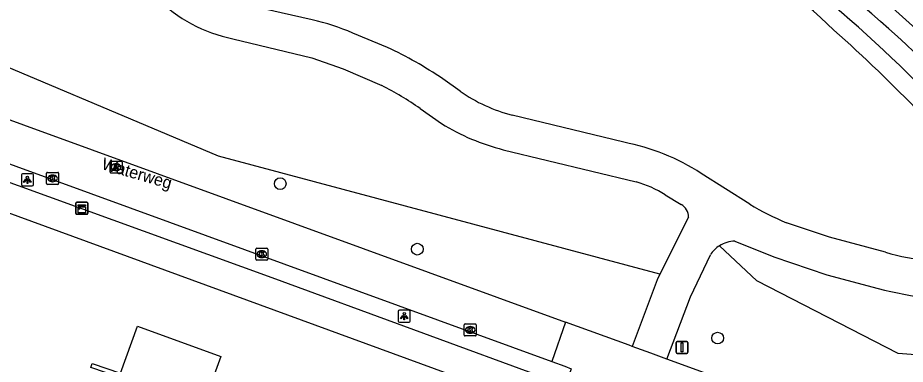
# Model space of a CAD drawing. Extents: x 155275 to 156263, y 382654 to 383635.
# Drawn here: x 155952.1 to 156026.2, y 382981.5 to 383010.4 of the extents above; entities that cross this region are included whole.
import ezdxf

# ---------------------------------------------------------------- set-up
doc = ezdxf.new("R2010")
doc.units = 0
for name, color, linetype in [('IMGEO_Berm_groen', 7, 'Continuous'), ('IMGEO_Boom', 7, 'Continuous'), ('IMGEO_Fietspad_gesloten', 7, 'Continuous'), ('IMGEO_Kast', 7, 'Continuous'), ('IMGEO_Kolk', 7, 'Continuous'), ('IMGEO_Lichtpunt', 7, 'Continuous'), ('IMGEO_Loofbos', 7, 'Continuous'), ('IMGEO_Openbare_ruimte_label', 7, 'Continuous'), ('IMGEO_Pand', 7, 'Continuous'), ('IMGEO_Rijbaan_lokaal_gesloten', 7, 'Continuous'), ('IMGEO_Rijbaan_lokaal_open', 7, 'Continuous'), ('IMGEO_Rioolput', 7, 'Continuous'), ('IMGEO_Verkeersbordpaal', 7, 'Continuous'), ('IMGEO_Voetpad_open', 7, 'Continuous'), ('IMGEO_Waterloop', 7, 'Continuous')]:
    doc.layers.add(name, color=color, linetype=linetype)

msp = doc.modelspace()

# ---------------------------------------------------------------- linework, layer by layer
at = {"layer": 'IMGEO_Berm_groen'}
for points in [[(156005.703, 382989.049), (155968.825, 382998.884), (155945.073, 383008.899), (155929.149, 383016.009), (155923.216, 383016.256), (155919.341, 383017.298)], [(156040.748, 382986.861), (156037.902, 382981.917), (156034.989, 382981.708), (156025.616, 382982.429), (156013.791, 382988.488), (156010.683, 382991.426)]]:
    msp.add_lwpolyline(points, dxfattribs=at)
msp.add_arc((155941.755, 382915.711), 126.8, 45.51529, 56.31795, dxfattribs=at)
at = {"layer": 'IMGEO_Boom'}
for centre in [(155973.99, 382996.6), (155985.443, 382991.139), (156010.525, 382983.722)]:
    msp.add_circle(centre, 0.489, dxfattribs=at)
at = {"layer": 'IMGEO_Fietspad_gesloten'}
for points in [[(155976.67, 383010.265), (155970.863, 383011.562)], [(155982.945, 383007.969), (155980.044, 383009.164)], [(155970.025, 383008.691), (155976.641, 383007.086), (155979.242, 383006.182), (155982.474, 383004.779)], [(155989.015, 383004.319), (155987.561, 383005.351)], [(155985.678, 383002.863), (155987.474, 383001.607)], [(156002.702, 383000.049), (155993.369, 383002.314)], [(155992.623, 382999.433), (156003.727, 382996.745)], [(156013.211, 382994.883), (156009.154, 382997.458)], [(156006.154, 382995.664), (156007.482, 382994.87)], [(156008.09, 382993.799), (156005.703, 382989.049)], [(156024.533, 382990.882), (156019.882, 382992.143), (156016.273, 382993.341)], [(156011.971, 382991.802), (156015.215, 382990.494), (156019.658, 382989.008), (156023.922, 382987.863)], [(156006.283, 382981.98), (156008.254, 382987.155), (156009.921, 382990.654)], [(156005.703, 382989.049), (156005.472, 382988.59), (156003.388, 382983.032)]]:
    msp.add_lwpolyline(points, dxfattribs=at)
for centre, radius, start, end in [((155972.382, 383020.705), 12.243, 224.68225, 258.90047), ((155971.865, 382989.821), 21.001, 67.08033, 76.7747), ((155968.12, 382976.451), 34.831, 56.07095, 64.8089), ((155971.06, 382982.055), 25.429, 54.91097, 63.32997), ((155996.648, 383015.165), 13.262, 234.86251, 255.68572), ((155997.075, 383017.162), 18.279, 238.31552, 255.9038), ((155999.236, 382982.09), 18.29, 57.16379, 79.07731), ((156001.373, 382988.195), 8.868, 57.37633, 74.60673), ((156006.884, 382993.823), 1.206, 358.87885, 60.28777), ((156026.273, 383017.009), 25.694, 239.44519, 247.09585), ((156011.962, 382989.401), 2.395, 122.28388, 148.46312), ((156011.971, 382989.407), 2.395, 90.00696, 122.54078), ((156030.989, 383013.742), 23.754, 254.2286, 272.53509), ((156031.118, 383015.053), 28.127, 255.17552, 273.17655)]:
    msp.add_arc(centre, radius, start, end, dxfattribs=at)
at = {"layer": 'IMGEO_Kast'}
for p, q in [((155957.002, 382995.046), (155957.843, 382995.046)), ((155957.843, 382995.046), (155957.002, 382995.046)), ((155956.927, 382994.121), (155956.927, 382994.962)), ((155956.927, 382994.962), (155956.927, 382994.121)), ((155957.927, 382994.971), (155957.927, 382994.13)), ((155957.927, 382994.13), (155957.927, 382994.971)), ((155957.852, 382994.046), (155957.011, 382994.046)), ((155957.011, 382994.046), (155957.852, 382994.046))]:
    msp.add_line(p, q, dxfattribs=at)
for points in [[(155957.122, 382994.836), (155957.722, 382994.836), (155957.722, 382994.751), (155957.122, 382994.751), (155957.122, 382994.836)], [(155957.122, 382994.661), (155957.722, 382994.661), (155957.722, 382994.172), (155957.122, 382994.172), (155957.122, 382994.661)]]:
    msp.add_lwpolyline(points, dxfattribs=at)
msp.add_circle((155957.206, 382994.51), 0.0377, dxfattribs=at)
for centre, start, end in [((155957.005, 382994.968), 92.4484, 184.28452), ((155957.005, 382994.968), 92.4484, 184.28452), ((155957.849, 382994.968), 2.4484, 94.28452), ((155957.849, 382994.968), 2.4484, 94.28452), ((155957.005, 382994.124), 182.4484, 274.28452), ((155957.005, 382994.124), 182.4484, 274.28452), ((155957.849, 382994.124), 272.4484, 4.28452), ((155957.849, 382994.124), 272.4484, 4.28452)]:
    msp.add_arc(centre, 0.0779, start, end, dxfattribs=at)
at = {"layer": 'IMGEO_Kolk'}
for p, q in [((155954.481, 382996.617), (155954.481, 382997.469)), ((155954.556, 382997.543), (155955.408, 382997.543)), ((155954.969, 382997.323), (155954.994, 382997.323)), ((155955.482, 382997.469), (155955.482, 382996.617)), ((155955.408, 382996.543), (155954.556, 382996.543)), ((155954.992, 382996.763), (155954.967, 382996.763)), ((155971.953, 382990.297), (155971.953, 382991.149)), ((155972.028, 382991.223), (155972.88, 382991.223)), ((155972.441, 382991.003), (155972.466, 382991.003)), ((155972.954, 382991.149), (155972.954, 382990.297)), ((155972.88, 382990.223), (155972.028, 382990.223)), ((155972.464, 382990.443), (155972.439, 382990.443)), ((155989.364, 382983.977), (155989.364, 382984.829)), ((155989.439, 382984.903), (155990.291, 382984.903)), ((155989.852, 382984.683), (155989.877, 382984.683)), ((155990.365, 382984.829), (155990.365, 382983.977)), ((155990.291, 382983.903), (155989.439, 382983.903)), ((155989.875, 382984.123), (155989.85, 382984.123))]:
    msp.add_line(p, q, dxfattribs=at)
for points in [[(155954.481, 382996.617), (155954.481, 382997.469)], [(155954.556, 382997.543), (155955.408, 382997.543)], [(155954.802, 382997.243), (155954.925, 382997.243), (155954.925, 382997.092), (155955.055, 382997.243), (155955.219, 382997.243), (155955.073, 382997.092), (155955.226, 382996.843), (155955.074, 382996.843), (155954.989, 382997.007), (155954.925, 382996.94), (155954.925, 382996.843), (155954.802, 382996.843), (155954.802, 382997.243)], [(155955.482, 382997.469), (155955.482, 382996.617)], [(155955.408, 382996.543), (155954.556, 382996.543)], [(155971.953, 382990.297), (155971.953, 382991.149)], [(155972.028, 382991.223), (155972.88, 382991.223)], [(155972.274, 382990.923), (155972.397, 382990.923), (155972.397, 382990.772), (155972.527, 382990.923), (155972.691, 382990.923), (155972.545, 382990.772), (155972.698, 382990.523), (155972.546, 382990.523), (155972.461, 382990.687), (155972.397, 382990.62), (155972.397, 382990.523), (155972.274, 382990.523), (155972.274, 382990.923)], [(155972.954, 382991.149), (155972.954, 382990.297)], [(155972.88, 382990.223), (155972.028, 382990.223)], [(155989.364, 382983.977), (155989.364, 382984.829)], [(155989.439, 382984.903), (155990.291, 382984.903)], [(155990.365, 382984.829), (155990.365, 382983.977)], [(155990.291, 382983.903), (155989.439, 382983.903)], [(155989.685, 382984.603), (155989.808, 382984.603), (155989.808, 382984.452), (155989.938, 382984.603), (155990.102, 382984.603), (155989.956, 382984.452), (155990.109, 382984.203), (155989.957, 382984.203), (155989.872, 382984.367), (155989.808, 382984.3), (155989.808, 382984.203), (155989.685, 382984.203), (155989.685, 382984.603)]]:
    msp.add_lwpolyline(points, dxfattribs=at)
for centre, start, end in [((155954.558, 382997.467), 91.55205, 178.44795), ((155954.558, 382997.467), 91.55205, 178.44795), ((155955.406, 382997.467), 1.55205, 88.44795), ((155955.406, 382997.467), 1.55205, 88.44795), ((155954.558, 382996.619), 181.55205, 268.44795), ((155954.558, 382996.619), 181.55205, 268.44795), ((155955.406, 382996.619), 271.55205, 358.44795), ((155955.406, 382996.619), 271.55205, 358.44795), ((155972.03, 382991.147), 91.55205, 178.44795), ((155972.03, 382991.147), 91.55205, 178.44795), ((155972.878, 382991.147), 1.55205, 88.44795), ((155972.878, 382991.147), 1.55205, 88.44795), ((155972.03, 382990.299), 181.55205, 268.44795), ((155972.03, 382990.299), 181.55205, 268.44795), ((155972.878, 382990.299), 271.55205, 358.44795), ((155972.878, 382990.299), 271.55205, 358.44795), ((155989.441, 382984.827), 91.55205, 178.44795), ((155989.441, 382984.827), 91.55205, 178.44795), ((155990.289, 382984.827), 1.55205, 88.44795), ((155990.289, 382984.827), 1.55205, 88.44795), ((155989.441, 382983.979), 181.55205, 268.44795), ((155989.441, 382983.979), 181.55205, 268.44795), ((155990.289, 382983.979), 271.55205, 358.44795), ((155990.289, 382983.979), 271.55205, 358.44795)]:
    msp.add_arc(centre, 0.0765, start, end, dxfattribs=at)
for centre, major_axis, ratio, start_param, end_param in [((155954.968, 382997.043), (-0.387, 0.002), 0.722429, 4.712389, 7.853982), ((155954.993, 382997.043), (-0.39, 0.002), 0.717154, 1.570796, 4.712389), ((155972.44, 382990.723), (-0.387, 0.002), 0.722429, 4.712389, 7.853982), ((155972.465, 382990.723), (-0.39, 0.002), 0.717154, 1.570796, 4.712389), ((155989.851, 382984.403), (-0.387, 0.002), 0.722429, 4.712389, 7.853982), ((155989.876, 382984.403), (-0.39, 0.002), 0.717154, 1.570796, 4.712389)]:
    msp.add_ellipse(centre, major_axis=major_axis, ratio=ratio, start_param=start_param, end_param=end_param, dxfattribs=at)
at = {"layer": 'IMGEO_Lichtpunt'}
for p, q in [((155952.376, 382997.334), (155952.376, 382996.527)), ((155952.376, 382997.334), (155952.376, 382996.527)), ((155953.278, 382997.429), (155952.47, 382997.429)), ((155953.278, 382997.429), (155952.47, 382997.429)), ((155953.372, 382996.527), (155953.372, 382997.334)), ((155953.372, 382996.527), (155953.372, 382997.334)), ((155952.47, 382996.433), (155953.278, 382996.433)), ((155952.47, 382996.433), (155953.278, 382996.433)), ((155983.851, 382985.954), (155983.851, 382985.147)), ((155983.851, 382985.954), (155983.851, 382985.147)), ((155984.753, 382986.049), (155983.945, 382986.049)), ((155984.753, 382986.049), (155983.945, 382986.049)), ((155984.847, 382985.147), (155984.847, 382985.954)), ((155984.847, 382985.147), (155984.847, 382985.954)), ((155983.945, 382985.053), (155984.753, 382985.053)), ((155983.945, 382985.053), (155984.753, 382985.053))]:
    msp.add_line(p, q, dxfattribs=at)
for points in [[(155952.75, 382996.998), (155952.789, 382996.97), (155952.601, 382996.708), (155952.563, 382996.735), (155952.75, 382996.998)], [(155952.852, 382996.95), (155952.899, 382996.95), (155952.899, 382996.628), (155952.852, 382996.628), (155952.852, 382996.95)], [(155952.962, 382996.97), (155953, 382996.997), (155953.187, 382996.735), (155953.148, 382996.707), (155952.962, 382996.97)], [(155984.225, 382985.618), (155984.264, 382985.59), (155984.076, 382985.328), (155984.038, 382985.355), (155984.225, 382985.618)], [(155984.327, 382985.57), (155984.374, 382985.57), (155984.374, 382985.248), (155984.327, 382985.248), (155984.327, 382985.57)], [(155984.437, 382985.59), (155984.475, 382985.617), (155984.662, 382985.355), (155984.623, 382985.327), (155984.437, 382985.59)]]:
    msp.add_lwpolyline(points, dxfattribs=at)
for centre in [(155952.875, 382997.132), (155984.35, 382985.752)]:
    msp.add_circle(centre, 0.0994, dxfattribs=at)
for centre, start, end in [((155952.47, 382997.334), 90, 180), ((155952.47, 382997.334), 90, 180), ((155953.278, 382997.334), 0, 90), ((155953.278, 382997.334), 0, 90), ((155952.47, 382996.527), 180, 270), ((155952.47, 382996.527), 180, 270), ((155953.278, 382996.527), 270, 0), ((155953.278, 382996.527), 270, 360), ((155983.945, 382985.954), 90, 180), ((155983.945, 382985.954), 90, 180), ((155984.753, 382985.954), 0, 90), ((155984.753, 382985.954), 0, 90), ((155983.945, 382985.147), 180, 270), ((155983.945, 382985.147), 180, 270), ((155984.753, 382985.147), 270, 0), ((155984.753, 382985.147), 270, 360)]:
    msp.add_arc(centre, 0.0946, start, end, dxfattribs=at)
at = {"layer": 'IMGEO_Loofbos'}
for centre, radius, start, end in [((155967.296, 382953.238), 77.191, 46.6918, 65.04781), ((155924.955, 382902.943), 142.88, 40.1236, 48.17103)]:
    msp.add_arc(centre, radius, start, end, dxfattribs=at)
at = {"layer": 'IMGEO_Pand'}
msp.add_lwpolyline([(155960.621, 382980.451), (155958.174, 382981.265), (155958.291, 382981.603), (155960.663, 382980.8), (155962.083, 382984.709), (155969.038, 382982.182), (155965.254, 382971.768), (155966.297, 382971.389), (155962.012, 382959.573), (155955.852, 382961.824), (155957.301, 382965.753), (155955.461, 382966.423), (155956.725, 382969.934), (155954.371, 382970.808), (155954.492, 382971.137), (155956.893, 382970.28), (155960.621, 382980.451)], dxfattribs=at)
at = {"layer": 'IMGEO_Rijbaan_lokaal_gesloten'}
for points in [[(155924.166, 383011.833), (155997.822, 382985.056)], [(155922.922, 383008.589), (155996.665, 382981.783)]]:
    msp.add_lwpolyline(points, dxfattribs=at)
at = {"layer": 'IMGEO_Rijbaan_lokaal_open'}
for points in [[(155997.822, 382985.056), (155996.665, 382981.783)], [(156003.388, 382983.032), (156003.129, 382983.127), (155997.822, 382985.056)], [(156006.283, 382981.98), (156004.935, 382982.47), (156003.388, 382983.032)], [(155996.665, 382981.783), (155997.753, 382981.387), (155998.306, 382981.17)], [(156018.087, 382977.689), (156006.283, 382981.98)]]:
    msp.add_lwpolyline(points, dxfattribs=at)
at = {"layer": 'IMGEO_Rioolput'}
for p, q in [((155959.782, 382997.555), (155959.782, 382998.407)), ((155959.857, 382998.481), (155960.709, 382998.481)), ((155960.27, 382998.261), (155960.295, 382998.261)), ((155960.783, 382998.407), (155960.783, 382997.555)), ((155960.709, 382997.481), (155959.857, 382997.481)), ((155960.293, 382997.701), (155960.268, 382997.701))]:
    msp.add_line(p, q, dxfattribs=at)
for points in [[(155959.782, 382997.555), (155959.782, 382998.407)], [(155959.857, 382998.481), (155960.709, 382998.481)], [(155960.371, 382998.179), (155960.119, 382998.181), (155960.119, 382997.781)], [(155960.297, 382998.1), (155960.243, 382998.1), (155960.243, 382998.019)], [(155960.243, 382998.019), (155960.295, 382998.019)], [(155960.783, 382998.407), (155960.783, 382997.555)], [(155960.709, 382997.481), (155959.857, 382997.481)], [(155960.119, 382997.781), (155960.243, 382997.781), (155960.243, 382997.943), (155960.254, 382997.943)], [(155960.301, 382997.914), (155960.372, 382997.781), (155960.512, 382997.781), (155960.447, 382997.907)]]:
    msp.add_lwpolyline(points, dxfattribs=at)
for centre, radius, start, end in [((155959.859, 382998.405), 0.0765, 91.55205, 178.44795), ((155959.859, 382998.405), 0.0765, 91.55205, 178.44795), ((155960.279, 382998.208), 0.19, 274.7715, 282.96867), ((155960.303, 382998.004), 0.0964, 77.00612, 93.18647), ((155960.317, 382998.061), 0.0378, 276.66336, 79.67722), ((155960.37, 382998.069), 0.109, 350.36119, 89.41601), ((155960.368, 382998.069), 0.112, 277.58423, 350.98172), ((155960.707, 382998.405), 0.0765, 1.55205, 88.44795), ((155960.707, 382998.405), 0.0765, 1.55205, 88.44795), ((155959.859, 382997.557), 0.0765, 181.55205, 268.44795), ((155959.859, 382997.557), 0.0765, 181.55205, 268.44795), ((155960.253, 382997.89), 0.0533, 26.02933, 88.69889), ((155960.352, 382997.854), 0.108, 29.51342, 73.79051), ((155960.707, 382997.557), 0.0765, 271.55205, 358.44795), ((155960.707, 382997.557), 0.0765, 271.55205, 358.44795)]:
    msp.add_arc(centre, radius, start, end, dxfattribs=at)
for centre, major_axis, ratio, start_param, end_param in [((155960.269, 382997.981), (-0.387, 0.002), 0.722429, 4.712389, 7.853982), ((155960.294, 382997.981), (-0.39, 0.002), 0.717154, 1.570796, 4.712389)]:
    msp.add_ellipse(centre, major_axis=major_axis, ratio=ratio, start_param=start_param, end_param=end_param, dxfattribs=at)
at = {"layer": 'IMGEO_Verkeersbordpaal'}
for p, q in [((156007.052, 382982.547), (156007.052, 382983.347)), ((156007.052, 382983.347), (156007.052, 382982.547)), ((156007.152, 382983.447), (156007.942, 382983.447)), ((156007.942, 382983.447), (156007.152, 382983.447)), ((156008.042, 382983.347), (156008.042, 382982.547)), ((156008.042, 382982.547), (156008.042, 382983.347)), ((156007.942, 382982.447), (156007.152, 382982.447)), ((156007.152, 382982.447), (156007.942, 382982.447))]:
    msp.add_line(p, q, dxfattribs=at)
msp.add_lwpolyline([(156007.472, 382983.322), (156007.622, 382983.322), (156007.622, 382982.572), (156007.472, 382982.572), (156007.472, 382983.322)], dxfattribs=at)
for centre, start, end in [((156007.152, 382983.347), 90, 180), ((156007.152, 382983.347), 90, 180), ((156007.942, 382983.347), 0, 90), ((156007.942, 382983.347), 360, 90), ((156007.152, 382982.547), 180, 270), ((156007.152, 382982.547), 180, 270), ((156007.942, 382982.547), 270, 0), ((156007.942, 382982.547), 270, 0)]:
    msp.add_arc(centre, 0.1, start, end, dxfattribs=at)
at = {"layer": 'IMGEO_Voetpad_open'}
for points in [[(155998.306, 382981.17), (155997.791, 382979.741), (155996.972, 382980.069), (155973.316, 382988.745), (155920.179, 383007.995), (155920.689, 383009.4)], [(155914.334, 383007.511), (155930.357, 383001.752), (155939.786, 382998.363), (156001.392, 382975.875)]]:
    msp.add_lwpolyline(points, dxfattribs=at)
at = {"layer": 'IMGEO_Waterloop'}
for centre, radius, start, end in [((155946.465, 382921.469), 117.864, 39.96943, 69.62733), ((155946.36, 382924.072), 114.397, 38.96537, 69.16379)]:
    msp.add_arc(centre, radius, start, end, dxfattribs=at)

# ---------------------------------------------------------------- texts
at = {"layer": 'IMGEO_Openbare_ruimte_label'}
msp.add_text('Waterweg', height=1, rotation=343.61369, dxfattribs=at).set_placement((155959.004, 382997.837))

doc.saveas('drawing.dxf')
